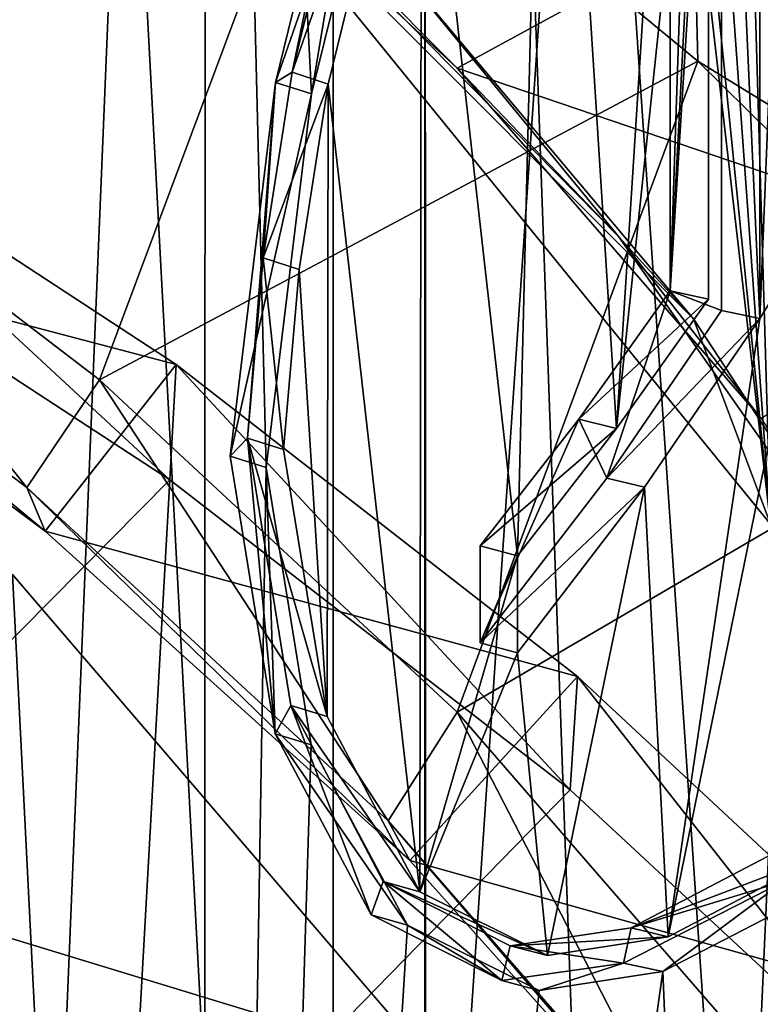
# Model space of a CAD drawing. Header units: millimetres. Extents: x -108 to 102, y -42 to 80.
# Tile 269 of 539: x -59.184 to -58.462, y 2.177 to 3.136. Entities that reach past the tile are written whole.
import ezdxf

# ---------------------------------------------------------------- set-up
doc = ezdxf.new("R2010")
doc.units = ezdxf.units.MM
doc.header["$LTSCALE"] = 81.481481
for name, color, linetype in [('1021', 7, 'CONTINUOUS'), ('1032', 7, 'CONTINUOUS'), ('1034', 7, 'CONTINUOUS'), ('1042', 7, 'CONTINUOUS'), ('1092', 7, 'CONTINUOUS'), ('1128', 7, 'CONTINUOUS'), ('1188', 7, 'CONTINUOUS'), ('1286', 7, 'CONTINUOUS'), ('1308', 7, 'CONTINUOUS'), ('1319', 7, 'CONTINUOUS'), ('1331', 7, 'CONTINUOUS'), ('1332', 7, 'CONTINUOUS'), ('1480', 7, 'CONTINUOUS'), ('1610', 7, 'CONTINUOUS'), ('1660', 7, 'CONTINUOUS'), ('1697', 7, 'CONTINUOUS'), ('1800', 7, 'CONTINUOUS'), ('1888', 7, 'CONTINUOUS'), ('1896', 7, 'CONTINUOUS'), ('2739', 7, 'CONTINUOUS'), ('2749', 7, 'CONTINUOUS'), ('2783', 7, 'CONTINUOUS'), ('2784', 7, 'CONTINUOUS'), ('820', 7, 'CONTINUOUS'), ('822', 7, 'CONTINUOUS'), ('845', 7, 'CONTINUOUS'), ('853', 7, 'CONTINUOUS'), ('856', 7, 'CONTINUOUS'), ('925', 7, 'CONTINUOUS'), ('976', 7, 'CONTINUOUS')]:
    doc.layers.add(name, color=color, linetype=linetype)

msp = doc.modelspace()

# ---------------------------------------------------------------- linework, layer by layer
at = {"layer": '1021', "color": 9, "linetype": 'CONTINUOUS'}
for points in [[(-58.46261, 3.66429, 222.85997), (-58.39599, 4.49465, 222.50864), (-58.46261, 2.84513, 223.43355), (-58.46261, 3.66429, 222.85997)], [(-58.46261, 2.84513, 223.43355), (-58.39599, 4.49465, 222.50864), (-58.41253, 2.92552, 223.54836), (-58.46261, 2.84513, 223.43355)], [(-58.66954, 3.80043, 222.14904), (-58.50949, 4.19627, 222.33629), (-58.60227, 2.73808, 223.07949), (-58.66954, 3.80043, 222.14904)], [(-58.50949, 4.19627, 222.33629), (-58.51261, 3.58865, 222.75196), (-58.60227, 2.73808, 223.07949), (-58.50949, 4.19627, 222.33629)], [(-58.66954, 3.80043, 222.14904), (-58.69883, 2.61383, 222.90204), (-58.79231, 3.44446, 222.08386), (-58.66954, 3.80043, 222.14904)], [(-58.69883, 2.61383, 222.90204), (-58.66954, 3.80043, 222.14904), (-58.60227, 2.73808, 223.07949), (-58.69883, 2.61383, 222.90204)], [(-58.60227, 2.73808, 223.07949), (-58.51261, 3.58865, 222.75196), (-58.51261, 2.86402, 223.25935), (-58.60227, 2.73808, 223.07949)], [(-58.88337, 3.07357, 222.12846), (-58.79231, 3.44446, 222.08386), (-58.79398, 2.28644, 222.89062), (-58.88337, 3.07357, 222.12846)], [(-58.79231, 3.44446, 222.08386), (-58.69883, 2.61383, 222.90204), (-58.79398, 2.28644, 222.89062), (-58.79231, 3.44446, 222.08386)], [(-58.91159, 2.89293, 222.19101), (-58.88337, 3.07357, 222.12846), (-58.8843, 2.45717, 222.55795), (-58.91159, 2.89293, 222.19101)], [(-58.8843, 2.45717, 222.55795), (-58.88337, 3.07357, 222.12846), (-58.79398, 2.28644, 222.89062), (-58.8843, 2.45717, 222.55795)], [(-58.55208, 2.24244, 223.57359), (-58.46261, 2.84513, 223.43355), (-58.41253, 2.92552, 223.54836), (-58.55208, 2.24244, 223.57359)], [(-58.39631, 2.32446, 224.02708), (-58.55208, 2.24244, 223.57359), (-58.41253, 2.92552, 223.54836), (-58.39631, 2.32446, 224.02708)], [(-58.92677, 2.71767, 222.27983), (-58.91159, 2.89293, 222.19101), (-58.8843, 2.45717, 222.55795), (-58.92677, 2.71767, 222.27983)], [(-58.57489, 2.68083, 223.1989), (-58.46261, 2.84513, 223.43355), (-58.55208, 2.24244, 223.57359), (-58.57489, 2.68083, 223.1989)], [(-58.69883, 2.51931, 222.96822), (-58.57489, 2.68083, 223.1989), (-58.66954, 2.22445, 223.25255), (-58.69883, 2.51931, 222.96822)], [(-58.66954, 2.22445, 223.25255), (-58.57489, 2.68083, 223.1989), (-58.55208, 2.24244, 223.57359), (-58.66954, 2.22445, 223.25255)], [(-58.69883, 2.61383, 222.90204), (-58.69883, 2.51931, 222.96822), (-58.79398, 2.28644, 222.89062), (-58.69883, 2.61383, 222.90204)], [(-58.79398, 2.28644, 222.89062), (-58.69883, 2.51931, 222.96822), (-58.66954, 2.22445, 223.25255), (-58.79398, 2.28644, 222.89062)]]:
    msp.add_3dface(points, dxfattribs=at)
at = {"layer": '1032', "color": 9, "linetype": 'CONTINUOUS'}
for points in [[(-58.84095, 3.45708, 222.06561), (-58.91849, 3.08548, 222.1435), (-58.93466, 3.0754, 222.11378), (-58.84095, 3.45708, 222.06561)], [(-58.82761, 3.45613, 222.09867), (-58.91849, 3.08548, 222.1435), (-58.84095, 3.45708, 222.06561), (-58.82761, 3.45613, 222.09867)], [(-58.91849, 3.08548, 222.1435), (-58.94673, 2.90436, 222.20633), (-58.93466, 3.0754, 222.11378), (-58.91849, 3.08548, 222.1435)], [(-58.93466, 3.0754, 222.11378), (-58.96183, 2.72872, 222.29561), (-58.97878, 2.71112, 222.27047), (-58.93466, 3.0754, 222.11378)], [(-58.94673, 2.90436, 222.20633), (-58.96183, 2.72872, 222.29561), (-58.93466, 3.0754, 222.11378), (-58.94673, 2.90436, 222.20633)], [(-58.97878, 2.71112, 222.27047), (-58.96183, 2.72872, 222.29561), (-58.93498, 2.44027, 222.55778), (-58.97878, 2.71112, 222.27047)], [(-58.96183, 2.72872, 222.29561), (-58.91948, 2.46786, 222.57369), (-58.93498, 2.44027, 222.55778), (-58.96183, 2.72872, 222.29561)], [(-58.93498, 2.44027, 222.55778), (-58.91948, 2.46786, 222.57369), (-58.84144, 2.26404, 222.89979), (-58.93498, 2.44027, 222.55778)], [(-58.91948, 2.46786, 222.57369), (-58.82964, 2.29651, 222.9057), (-58.84144, 2.26404, 222.89979), (-58.91948, 2.46786, 222.57369)], [(-58.58789, 2.25141, 223.58945), (-58.43419, 2.33182, 224.03759), (-58.43906, 2.29671, 224.0447), (-58.58789, 2.25141, 223.58945)], [(-58.84144, 2.26404, 222.89979), (-58.82964, 2.29651, 222.9057), (-58.71396, 2.19985, 223.26851), (-58.84144, 2.26404, 222.89979)], [(-58.82964, 2.29651, 222.9057), (-58.70597, 2.23392, 223.26608), (-58.71396, 2.19985, 223.26851), (-58.82964, 2.29651, 222.9057)], [(-58.5956, 2.21702, 223.59043), (-58.58789, 2.25141, 223.58945), (-58.43906, 2.29671, 224.0447), (-58.5956, 2.21702, 223.59043)], [(-58.70597, 2.23392, 223.26608), (-58.58789, 2.25141, 223.58945), (-58.5956, 2.21702, 223.59043), (-58.70597, 2.23392, 223.26608)], [(-58.71396, 2.19985, 223.26851), (-58.70597, 2.23392, 223.26608), (-58.5956, 2.21702, 223.59043), (-58.71396, 2.19985, 223.26851)]]:
    msp.add_3dface(points, dxfattribs=at)
at = {"layer": '1034', "color": 9, "linetype": 'CONTINUOUS'}
for points in [[(-58.94382, 2.69998, 222.25455), (-58.97878, 2.71112, 222.27047), (-58.93498, 2.44027, 222.55778), (-58.94382, 2.69998, 222.25455)], [(-58.89987, 2.42969, 222.5418), (-58.94382, 2.69998, 222.25455), (-58.93498, 2.44027, 222.55778), (-58.89987, 2.42969, 222.5418)], [(-58.80593, 2.25385, 222.88444), (-58.89987, 2.42969, 222.5418), (-58.93498, 2.44027, 222.55778), (-58.80593, 2.25385, 222.88444)], [(-58.80593, 2.25385, 222.88444), (-58.93498, 2.44027, 222.55778), (-58.84144, 2.26404, 222.89979), (-58.80593, 2.25385, 222.88444)], [(-58.80593, 2.25385, 222.88444), (-58.84144, 2.26404, 222.89979), (-58.71396, 2.19985, 223.26851), (-58.80593, 2.25385, 222.88444)], [(-58.67757, 2.19032, 223.2549), (-58.80593, 2.25385, 222.88444), (-58.71396, 2.19985, 223.26851), (-58.67757, 2.19032, 223.2549)]]:
    msp.add_3dface(points, dxfattribs=at)
at = {"layer": '1042', "color": 9, "linetype": 'CONTINUOUS'}
for points in [[(-58.55723, 2.2087, 223.58179), (-58.5956, 2.21702, 223.59043), (-58.43906, 2.29671, 224.0447), (-58.55723, 2.2087, 223.58179)], [(-58.4012, 2.2893, 224.03413), (-58.55723, 2.2087, 223.58179), (-58.43906, 2.29671, 224.0447), (-58.4012, 2.2893, 224.03413)], [(-58.67757, 2.19032, 223.2549), (-58.71396, 2.19985, 223.26851), (-58.5956, 2.21702, 223.59043), (-58.67757, 2.19032, 223.2549)], [(-58.55723, 2.2087, 223.58179), (-58.67757, 2.19032, 223.2549), (-58.5956, 2.21702, 223.59043), (-58.55723, 2.2087, 223.58179)]]:
    msp.add_3dface(points, dxfattribs=at)
at = {"layer": '1092', "color": 7, "linetype": 'CONTINUOUS', "true_color": 0x858787}
for points in [[(-58.87955, 3.3909, 232.10718), (-58.52297, 3.0961, 231.66442), (-58.52593, 3.2156, 231.58663), (-58.87955, 3.3909, 232.10718)], [(-58.52297, 3.0961, 231.66442), (-58.20812, 2.90228, 231.11684), (-58.52593, 3.2156, 231.58663), (-58.52297, 3.0961, 231.66442)], [(-58.52297, 3.0961, 231.66442), (-58.20636, 2.78354, 231.19578), (-58.20812, 2.90228, 231.11684), (-58.52297, 3.0961, 231.66442)]]:
    msp.add_3dface(points, dxfattribs=at)
at = {"layer": '1128', "color": 7, "linetype": 'CONTINUOUS', "true_color": 0x858787}
for points in [[(-59.10775, 3.41457, 231.3355), (-58.52593, 3.2156, 231.58663), (-58.75755, 3.08923, 230.84566), (-59.10775, 3.41457, 231.3355)], [(-58.52593, 3.2156, 231.58663), (-58.20812, 2.90228, 231.11684), (-58.75755, 3.08923, 230.84566), (-58.52593, 3.2156, 231.58663)], [(-59.46539, 3.0844, 233.195), (-59.03134, 2.80028, 232.76694), (-59.56694, 2.94138, 232.43123), (-59.46539, 3.0844, 233.195)], [(-58.75755, 3.08923, 230.84566), (-58.20812, 2.90228, 231.11684), (-58.46143, 2.7476, 230.33237), (-58.75755, 3.08923, 230.84566)], [(-59.56694, 2.94138, 232.43123), (-59.03134, 2.80028, 232.76694), (-59.15888, 2.63782, 231.97299), (-59.56694, 2.94138, 232.43123)], [(-59.03134, 2.80028, 232.76694), (-58.64019, 2.49637, 232.31012), (-59.15888, 2.63782, 231.97299), (-59.03134, 2.80028, 232.76694)], [(-59.15888, 2.63782, 231.97299), (-58.64019, 2.49637, 232.31012), (-58.80354, 2.31682, 231.48955), (-59.15888, 2.63782, 231.97299)], [(-58.64019, 2.49637, 232.31012), (-58.29466, 2.17446, 231.82716), (-58.80354, 2.31682, 231.48955), (-58.64019, 2.49637, 232.31012)], [(-58.80354, 2.31682, 231.48955), (-58.29466, 2.17446, 231.82716), (-58.50314, 1.98166, 230.98583), (-58.80354, 2.31682, 231.48955)], [(-59.46539, 2.26525, 233.76858), (-59.03134, 1.98113, 233.34052), (-59.55141, 2.11167, 232.98884), (-59.46539, 2.26525, 233.76858)]]:
    msp.add_3dface(points, dxfattribs=at)
at = {"layer": '1188', "color": 9, "linetype": 'CONTINUOUS'}
for points in [[(-58.91948, 2.46786, 222.57369), (-58.96183, 2.72872, 222.29561), (-58.8843, 2.45717, 222.55795), (-58.91948, 2.46786, 222.57369)], [(-58.96183, 2.72872, 222.29561), (-58.92677, 2.71767, 222.27983), (-58.8843, 2.45717, 222.55795), (-58.96183, 2.72872, 222.29561)], [(-58.82964, 2.29651, 222.9057), (-58.91948, 2.46786, 222.57369), (-58.79398, 2.28644, 222.89062), (-58.82964, 2.29651, 222.9057)], [(-58.91948, 2.46786, 222.57369), (-58.8843, 2.45717, 222.55795), (-58.79398, 2.28644, 222.89062), (-58.91948, 2.46786, 222.57369)], [(-58.70597, 2.23392, 223.26608), (-58.82964, 2.29651, 222.9057), (-58.66954, 2.22445, 223.25255), (-58.70597, 2.23392, 223.26608)], [(-58.82964, 2.29651, 222.9057), (-58.79398, 2.28644, 222.89062), (-58.66954, 2.22445, 223.25255), (-58.82964, 2.29651, 222.9057)]]:
    msp.add_3dface(points, dxfattribs=at)
at = {"layer": '1286', "color": 7, "linetype": 'CONTINUOUS', "true_color": 0x858787}
for points in [[(-59.10775, 3.41457, 231.3355), (-58.75755, 3.08923, 230.84566), (-59.11183, 3.44534, 231.17025), (-59.10775, 3.41457, 231.3355)], [(-59.11183, 3.44534, 231.17025), (-58.75755, 3.08923, 230.84566), (-58.59996, 2.92471, 230.38743), (-59.11183, 3.44534, 231.17025)], [(-58.75755, 3.08923, 230.84566), (-58.46143, 2.7476, 230.33237), (-58.59996, 2.92471, 230.38743), (-58.75755, 3.08923, 230.84566)], [(-59.17682, 2.68052, 231.82761), (-59.57857, 2.98487, 232.28716), (-59.15888, 2.63782, 231.97299), (-59.17682, 2.68052, 231.82761)], [(-59.57857, 2.98487, 232.28716), (-59.56694, 2.94138, 232.43123), (-59.15888, 2.63782, 231.97299), (-59.57857, 2.98487, 232.28716)], [(-58.59996, 2.92471, 230.38743), (-58.46143, 2.7476, 230.33237), (-58.2872, 2.47848, 229.7191), (-58.59996, 2.92471, 230.38743)], [(-58.82483, 2.35546, 231.33792), (-59.17682, 2.68052, 231.82761), (-58.80354, 2.31682, 231.48955), (-58.82483, 2.35546, 231.33792)], [(-59.17682, 2.68052, 231.82761), (-59.15888, 2.63782, 231.97299), (-58.80354, 2.31682, 231.48955), (-59.17682, 2.68052, 231.82761)], [(-58.52696, 2.01348, 230.82386), (-58.82483, 2.35546, 231.33792), (-58.50314, 1.98166, 230.98583), (-58.52696, 2.01348, 230.82386)], [(-58.82483, 2.35546, 231.33792), (-58.80354, 2.31682, 231.48955), (-58.50314, 1.98166, 230.98583), (-58.82483, 2.35546, 231.33792)]]:
    msp.add_3dface(points, dxfattribs=at)
at = {"layer": '1308', "color": 9, "linetype": 'CONTINUOUS'}
for points in [[(-58.51261, 2.86402, 223.25935), (-58.54988, 2.87235, 223.27126), (-58.63906, 2.74709, 223.09236), (-58.51261, 2.86402, 223.25935)], [(-58.60227, 2.73808, 223.07949), (-58.51261, 2.86402, 223.25935), (-58.63906, 2.74709, 223.09236), (-58.60227, 2.73808, 223.07949)], [(-58.60227, 2.73808, 223.07949), (-58.63906, 2.74709, 223.09236), (-58.7351, 2.6235, 222.91585), (-58.60227, 2.73808, 223.07949)], [(-58.69883, 2.61383, 222.90204), (-58.60227, 2.73808, 223.07949), (-58.7351, 2.6235, 222.91585), (-58.69883, 2.61383, 222.90204)]]:
    msp.add_3dface(points, dxfattribs=at)
at = {"layer": '1319', "color": 9, "linetype": 'CONTINUOUS'}
for points in [[(-58.80535, 3.44639, 222.05082), (-58.84095, 3.45708, 222.06561), (-58.93466, 3.0754, 222.11378), (-58.80535, 3.44639, 222.05082)], [(-58.89951, 3.06425, 222.09828), (-58.80535, 3.44639, 222.05082), (-58.93466, 3.0754, 222.11378), (-58.89951, 3.06425, 222.09828)], [(-58.89951, 3.06425, 222.09828), (-58.93466, 3.0754, 222.11378), (-58.97878, 2.71112, 222.27047), (-58.89951, 3.06425, 222.09828)], [(-58.94382, 2.69998, 222.25455), (-58.89951, 3.06425, 222.09828), (-58.97878, 2.71112, 222.27047), (-58.94382, 2.69998, 222.25455)]]:
    msp.add_3dface(points, dxfattribs=at)
at = {"layer": '1331', "color": 9, "linetype": 'CONTINUOUS'}
for points in [[(-58.7351, 2.52898, 222.98204), (-58.69883, 2.61383, 222.90204), (-58.7351, 2.6235, 222.91585), (-58.7351, 2.52898, 222.98204)], [(-58.69883, 2.51931, 222.96822), (-58.69883, 2.61383, 222.90204), (-58.7351, 2.52898, 222.98204), (-58.69883, 2.51931, 222.96822)]]:
    msp.add_3dface(points, dxfattribs=at)
at = {"layer": '1332', "color": 9, "linetype": 'CONTINUOUS'}
for points in [[(-58.46261, 3.66429, 222.85997), (-58.46261, 2.84513, 223.43355), (-58.50014, 3.67222, 222.8713), (-58.46261, 3.66429, 222.85997)], [(-58.50014, 3.67222, 222.8713), (-58.46261, 2.84513, 223.43355), (-58.50014, 2.85307, 223.44488), (-58.50014, 3.67222, 222.8713)]]:
    msp.add_3dface(points, dxfattribs=at)
at = {"layer": '1480', "color": 7, "linetype": 'CONTINUOUS', "true_color": 0x858787}
for points in [[(-59.47131, 2.15198, 233.85575), (-59.0375, 1.86869, 233.42892), (-59.46539, 2.26525, 233.76858), (-59.47131, 2.15198, 233.85575)], [(-59.0375, 1.86869, 233.42892), (-59.03134, 1.98113, 233.34052), (-59.46539, 2.26525, 233.76858), (-59.0375, 1.86869, 233.42892)]]:
    msp.add_3dface(points, dxfattribs=at)
at = {"layer": '1610', "color": 7, "linetype": 'CONTINUOUS'}
for points in [[(-59.00481, 3.32422, 230.84181), (-58.45231, 2.64461, 229.87124), (-58.89951, 6.51399, 228.37805), (-59.00481, 3.32422, 230.84181)], [(-58.89951, 6.51399, 228.37805), (-58.45231, 2.64461, 229.87124), (-58.80535, 6.13185, 228.42551), (-58.89951, 6.51399, 228.37805)], [(-58.80535, 6.13185, 228.42551), (-58.45231, 2.64461, 229.87124), (-58.67757, 5.76394, 228.35855), (-58.80535, 6.13185, 228.42551)], [(-58.67757, 5.76394, 228.35855), (-58.45231, 2.64461, 229.87124), (-58.53331, 5.41059, 228.19386), (-58.67757, 5.76394, 228.35855)], [(-59.00244, 5.06606, 220.4715), (-58.45107, 5.74532, 221.44158), (-58.89951, 3.06425, 222.09828), (-59.00244, 5.06606, 220.4715)], [(-58.89951, 3.06425, 222.09828), (-58.45107, 5.74532, 221.44158), (-58.80535, 3.44639, 222.05082), (-58.89951, 3.06425, 222.09828)], [(-58.53331, 5.41059, 228.19386), (-58.45231, 2.64461, 229.87124), (-58.40085, 5.06501, 227.99818), (-58.53331, 5.41059, 228.19386)], [(-59.00244, 5.06606, 220.4715), (-59.00481, -0.97761, 224.69817), (-59.75062, 4.45217, 219.59477), (-59.00244, 5.06606, 220.4715)], [(-59.00481, -0.97761, 224.69817), (-59.00244, 5.06606, 220.4715), (-58.94382, 2.69998, 222.25455), (-59.00481, -0.97761, 224.69817)], [(-58.94382, 2.69998, 222.25455), (-59.00244, 5.06606, 220.4715), (-58.89951, 3.06425, 222.09828), (-58.94382, 2.69998, 222.25455)], [(-59.00481, -0.97761, 224.69817), (-59.75467, -1.59185, 223.82093), (-59.75062, 4.45217, 219.59477), (-59.00481, -0.97761, 224.69817)], [(-58.89987, 2.42969, 222.5418), (-59.00481, -0.97761, 224.69817), (-58.94382, 2.69998, 222.25455), (-58.89987, 2.42969, 222.5418)], [(-58.80593, 2.25385, 222.88444), (-59.00481, -0.97761, 224.69817), (-58.89987, 2.42969, 222.5418), (-58.80593, 2.25385, 222.88444)], [(-58.4012, 2.2893, 224.03413), (-58.45231, -0.29801, 225.66874), (-58.55723, 2.2087, 223.58179), (-58.4012, 2.2893, 224.03413)], [(-58.67757, 2.19032, 223.2549), (-59.00481, -0.97761, 224.69817), (-58.80593, 2.25385, 222.88444), (-58.67757, 2.19032, 223.2549)], [(-58.45231, -0.29801, 225.66874), (-59.00481, -0.97761, 224.69817), (-58.55723, 2.2087, 223.58179), (-58.45231, -0.29801, 225.66874)], [(-58.55723, 2.2087, 223.58179), (-59.00481, -0.97761, 224.69817), (-58.67757, 2.19032, 223.2549), (-58.55723, 2.2087, 223.58179)]]:
    msp.add_3dface(points, dxfattribs=at)
at = {"layer": '1660', "color": 7, "linetype": 'CONTINUOUS', "true_color": 0x858787}
for points in [[(-59.47131, 2.97113, 233.28217), (-59.0375, 2.68784, 232.85534), (-59.46539, 3.0844, 233.195), (-59.47131, 2.97113, 233.28217)], [(-59.0375, 2.68784, 232.85534), (-59.03134, 2.80028, 232.76694), (-59.46539, 3.0844, 233.195), (-59.0375, 2.68784, 232.85534)], [(-59.0375, 2.68784, 232.85534), (-58.64748, 2.38572, 232.4012), (-59.03134, 2.80028, 232.76694), (-59.0375, 2.68784, 232.85534)], [(-58.64748, 2.38572, 232.4012), (-58.64019, 2.49637, 232.31012), (-59.03134, 2.80028, 232.76694), (-58.64748, 2.38572, 232.4012)], [(-58.64748, 2.38572, 232.4012), (-58.30311, 2.06628, 231.92193), (-58.64019, 2.49637, 232.31012), (-58.64748, 2.38572, 232.4012)], [(-58.30311, 2.06628, 231.92193), (-58.29466, 2.17446, 231.82716), (-58.64019, 2.49637, 232.31012), (-58.30311, 2.06628, 231.92193)]]:
    msp.add_3dface(points, dxfattribs=at)
at = {"layer": '1697', "color": 7, "linetype": 'CONTINUOUS', "true_color": 0x858787}
for points in [[(-58.77879, 2.11483, 230.50938), (-59.19083, 2.59557, 231.19595), (-59.59494, 2.36378, 230.86492), (-58.77879, 2.11483, 230.50938)], [(-58.77879, 2.11483, 230.50938), (-59.59494, 2.36378, 230.86492), (-59.28691, 1.99411, 230.33697), (-58.77879, 2.11483, 230.50938)]]:
    msp.add_3dface(points, dxfattribs=at)
at = {"layer": '1800', "color": 7, "linetype": 'CONTINUOUS', "true_color": 0x858787}
for points in [[(-58.82312, 3.19694, 230.74509), (-58.52725, 2.84499, 230.24248), (-59.00481, 3.32422, 230.84181), (-58.82312, 3.19694, 230.74509)], [(-59.00481, 3.32422, 230.84181), (-58.52725, 2.84499, 230.24248), (-58.45231, 2.64461, 229.87124), (-59.00481, 3.32422, 230.84181)], [(-58.52725, 2.84499, 230.24248), (-58.2872, 2.47848, 229.7191), (-58.45231, 2.64461, 229.87124), (-58.52725, 2.84499, 230.24248)]]:
    msp.add_3dface(points, dxfattribs=at)
at = {"layer": '1888', "color": 7, "linetype": 'CONTINUOUS', "true_color": 0x858787}
for points in [[(-59.11183, 3.44534, 231.17025), (-58.59996, 2.92471, 230.38743), (-58.82312, 3.19694, 230.74509), (-59.11183, 3.44534, 231.17025)], [(-58.59996, 2.92471, 230.38743), (-58.52725, 2.84499, 230.24248), (-58.82312, 3.19694, 230.74509), (-58.59996, 2.92471, 230.38743)], [(-58.59996, 2.92471, 230.38743), (-58.2872, 2.47848, 229.7191), (-58.52725, 2.84499, 230.24248), (-58.59996, 2.92471, 230.38743)]]:
    msp.add_3dface(points, dxfattribs=at)
at = {"layer": '1896', "color": 7, "linetype": 'CONTINUOUS', "true_color": 0x858787}
for points in [[(-59.54067, -0.69288, 234.17072), (-59.19083, 2.59557, 231.19595), (-58.99883, -1.21354, 233.42714), (-59.54067, -0.69288, 234.17072)], [(-59.19083, 2.59557, 231.19595), (-58.77879, 2.11483, 230.50938), (-58.99883, -1.21354, 233.42714), (-59.19083, 2.59557, 231.19595)]]:
    msp.add_3dface(points, dxfattribs=at)
at = {"layer": '2739', "color": 7, "linetype": 'CONTINUOUS', "true_color": 0xe6e6e6}
for points in [[(-58.87848, 19.66004, 222.26671), (-59.97209, 20.23748, 223.09137), (-58.87848, -0.24535, 236.20461), (-58.87848, 19.66004, 222.26671)], [(-58.87848, -0.24535, 236.20461), (-59.97209, 20.23748, 223.09137), (-59.97208, 0.33208, 237.02928), (-58.87848, -0.24535, 236.20461)], [(-57.9655, 18.98724, 221.30584), (-58.87848, 19.66004, 222.26671), (-57.9655, -0.91816, 235.24375), (-57.9655, 18.98724, 221.30584)], [(-57.9655, -0.91816, 235.24375), (-58.87848, 19.66004, 222.26671), (-58.87848, -0.24535, 236.20461), (-57.9655, -0.91816, 235.24375)], [(-58.87848, 12.66753, 212.28037), (-57.9655, 13.34034, 213.24123), (-58.87848, -7.23786, 226.21828), (-58.87848, 12.66753, 212.28037)], [(-58.87848, -7.23786, 226.21828), (-57.9655, 13.34034, 213.24123), (-57.9655, -6.56506, 227.17914), (-58.87848, -7.23786, 226.21828)], [(-59.97209, 12.0901, 211.4557), (-58.87848, 12.66753, 212.28037), (-59.97208, -7.8153, 225.39361), (-59.97209, 12.0901, 211.4557)], [(-59.97208, -7.8153, 225.39361), (-58.87848, 12.66753, 212.28037), (-58.87848, -7.23786, 226.21828), (-59.97208, -7.8153, 225.39361)]]:
    msp.add_3dface(points, dxfattribs=at)
at = {"layer": '2749', "color": 7, "linetype": 'CONTINUOUS', "true_color": 0xe6e6e6}
for points in [[(-59.56296, 11.23854, 226.8023), (-58.7894, 10.60499, 225.89749), (-59.56316, 2.14659, 233.1699), (-59.56296, 11.23854, 226.8023)], [(-59.56316, 2.14659, 233.1699), (-58.7894, 10.60499, 225.89749), (-59.15157, 1.83893, 232.73052), (-59.56316, 2.14659, 233.1699)], [(-59.15157, 1.83893, 232.73052), (-58.7894, 10.60499, 225.89749), (-58.7883, 1.51186, 232.26343), (-59.15157, 1.83893, 232.73052)], [(-58.7894, 10.60499, 225.89749), (-58.2177, 9.90265, 224.89445), (-58.7883, 1.51186, 232.26343), (-58.7894, 10.60499, 225.89749)], [(-58.7883, 1.51186, 232.26343), (-58.2177, 9.90265, 224.89445), (-58.47611, 1.16788, 231.77217), (-58.7883, 1.51186, 232.26343)], [(-58.47611, 1.16788, 231.77217), (-58.2177, 9.90265, 224.89445), (-58.21738, 0.80961, 231.2605), (-58.47611, 1.16788, 231.77217)], [(-58.2177, 6.86104, 220.55058), (-58.7894, 6.1587, 219.54754), (-58.21738, -2.2311, 226.91792), (-58.2177, 6.86104, 220.55058)], [(-58.7894, 6.1587, 219.54754), (-59.56296, 5.52514, 218.64272), (-58.7883, -2.93335, 225.915), (-58.7894, 6.1587, 219.54754)], [(-58.21738, -2.2311, 226.91792), (-58.7894, 6.1587, 219.54754), (-58.47611, -2.58938, 226.40625), (-58.21738, -2.2311, 226.91792)], [(-58.47611, -2.58938, 226.40625), (-58.7894, 6.1587, 219.54754), (-58.7883, -2.93335, 225.915), (-58.47611, -2.58938, 226.40625)], [(-59.15157, -3.26042, 225.4479), (-59.56296, 5.52514, 218.64272), (-59.56316, -3.56808, 225.00852), (-59.15157, -3.26042, 225.4479)], [(-58.7883, -2.93335, 225.915), (-59.56296, 5.52514, 218.64272), (-59.15157, -3.26042, 225.4479), (-58.7883, -2.93335, 225.915)]]:
    msp.add_3dface(points, dxfattribs=at)
at = {"layer": '2783', "color": 7, "linetype": 'CONTINUOUS', "true_color": 0x96918c}
for points in [[(-58.53008, 35.14717, 82.05), (-58.53008, 33.85283, 82.05), (87.5, -10.5, 82.05), (-58.53008, 35.14717, 82.05)], [(43.80124, 16.72087, 82.05), (-58.53008, 35.14717, 82.05), (87.5, -10.5, 82.05), (43.80124, 16.72087, 82.05)], [(-58.53008, 33.85283, 82.05), (-58.76797, 32.58342, 82.05), (87.5, -10.5, 82.05), (-58.53008, 33.85283, 82.05)], [(-58.76797, 32.58342, 82.05), (-59.23401, 31.3807, 82.05), (87.5, -10.5, 82.05), (-58.76797, 32.58342, 82.05)], [(-59.23401, 31.3807, 82.05), (-59.91309, 30.28291, 82.05), (87.5, -10.5, 82.05), (-59.23401, 31.3807, 82.05)], [(-59.91309, 30.28291, 82.05), (-60.78474, 29.32642, 82.05), (87.5, -10.5, 82.05), (-59.91309, 30.28291, 82.05)], [(-60.78474, 29.32642, 82.05), (-61.81638, 28.54806, 82.05), (87.5, -10.5, 82.05), (-60.78474, 29.32642, 82.05)], [(-61.81638, 28.54806, 82.05), (-62.97128, 27.9733, 82.05), (87.5, -10.5, 82.05), (-61.81638, 28.54806, 82.05)], [(-62.97128, 27.9733, 82.05), (-64.2102, 27.62001, 82.05), (87.5, -10.5, 82.05), (-62.97128, 27.9733, 82.05)], [(87.5, -10.5, 82.05), (-66.7898, 27.62001, 82.05), (-92.5, -10.5, 82.05), (87.5, -10.5, 82.05)], [(-65.5, 27.5, 82.05), (-66.7898, 27.62001, 82.05), (87.5, -10.5, 82.05), (-65.5, 27.5, 82.05)], [(-64.2102, 27.62001, 82.05), (-65.5, 27.5, 82.05), (87.5, -10.5, 82.05), (-64.2102, 27.62001, 82.05)]]:
    msp.add_3dface(points, dxfattribs=at)
at = {"layer": '2784', "color": 7, "linetype": 'CONTINUOUS', "true_color": 0x96918c}
for points in [[(-59.91309, 30.28291, 80.05), (33.78079, 35.62547, 80.05), (-92.5, -10.5, 80.05), (-59.91309, 30.28291, 80.05)], [(33.78079, 35.62547, 80.05), (33.78079, 33.37453, 80.05), (-92.5, -10.5, 80.05), (33.78079, 35.62547, 80.05)], [(33.78079, 33.37453, 80.05), (34.02364, 31.14433, 80.05), (-92.5, -10.5, 80.05), (33.78079, 33.37453, 80.05)], [(34.02364, 31.14433, 80.05), (34.50653, 28.94814, 80.05), (-92.5, -10.5, 80.05), (34.02364, 31.14433, 80.05)], [(34.50653, 28.94814, 80.05), (35.22445, 26.81932, 80.05), (-92.5, -10.5, 80.05), (34.50653, 28.94814, 80.05)], [(35.22445, 26.81932, 80.05), (36.16636, 24.78225, 80.05), (-92.5, -10.5, 80.05), (35.22445, 26.81932, 80.05)], [(36.16636, 24.78225, 80.05), (37.32685, 22.85395, 80.05), (-92.5, -10.5, 80.05), (36.16636, 24.78225, 80.05)], [(37.32685, 22.85395, 80.05), (38.6843, 21.06836, 80.05), (-92.5, -10.5, 80.05), (37.32685, 22.85395, 80.05)], [(38.6843, 21.06836, 80.05), (40.23146, 19.43455, 80.05), (-92.5, -10.5, 80.05), (38.6843, 21.06836, 80.05)], [(40.23146, 19.43455, 80.05), (41.94283, 17.98163, 80.05), (-92.5, -10.5, 80.05), (40.23146, 19.43455, 80.05)], [(41.94283, 17.98163, 80.05), (43.80124, 16.72087, 80.05), (-92.5, -10.5, 80.05), (41.94283, 17.98163, 80.05)], [(43.80124, 16.72087, 80.05), (45.78889, 15.66758, 80.05), (-92.5, -10.5, 80.05), (43.80124, 16.72087, 80.05)], [(45.78889, 15.66758, 80.05), (47.87263, 14.83715, 80.05), (-92.5, -10.5, 80.05), (45.78889, 15.66758, 80.05)], [(47.87263, 14.83715, 80.05), (50.0414, 14.23486, 80.05), (-92.5, -10.5, 80.05), (47.87263, 14.83715, 80.05)], [(50.0414, 14.23486, 80.05), (52.24916, 13.87287, 80.05), (-92.5, -10.5, 80.05), (50.0414, 14.23486, 80.05)], [(54.5, 13.75, 80.05), (56.75084, 13.87287, 80.05), (-92.5, -10.5, 80.05), (54.5, 13.75, 80.05)], [(-92.5, -10.5, 80.05), (56.75084, 13.87287, 80.05), (87.5, -10.5, 80.05), (-92.5, -10.5, 80.05)], [(52.24916, 13.87287, 80.05), (54.5, 13.75, 80.05), (-92.5, -10.5, 80.05), (52.24916, 13.87287, 80.05)]]:
    msp.add_3dface(points, dxfattribs=at)
at = {"layer": '820', "color": 9, "linetype": 'CONTINUOUS'}
for points in [[(-58.43419, 2.33182, 224.03759), (-58.58789, 2.25141, 223.58945), (-58.39631, 2.32446, 224.02708), (-58.43419, 2.33182, 224.03759)], [(-58.58789, 2.25141, 223.58945), (-58.55208, 2.24244, 223.57359), (-58.39631, 2.32446, 224.02708), (-58.58789, 2.25141, 223.58945)], [(-58.58789, 2.25141, 223.58945), (-58.70597, 2.23392, 223.26608), (-58.55208, 2.24244, 223.57359), (-58.58789, 2.25141, 223.58945)], [(-58.70597, 2.23392, 223.26608), (-58.66954, 2.22445, 223.25255), (-58.55208, 2.24244, 223.57359), (-58.70597, 2.23392, 223.26608)]]:
    msp.add_3dface(points, dxfattribs=at)
at = {"layer": '822', "color": 7, "linetype": 'CONTINUOUS', "true_color": 0x858787}
for points in [[(-59.27251, 3.66634, 232.52171), (-59.50377, 3.0895, 232.23148), (-58.87955, 3.3909, 232.10718), (-59.27251, 3.66634, 232.52171)], [(-59.50377, 3.0895, 232.23148), (-59.10615, 2.7856, 231.77288), (-58.87955, 3.3909, 232.10718), (-59.50377, 3.0895, 232.23148)], [(-58.87955, 3.3909, 232.10718), (-59.10615, 2.7856, 231.77288), (-58.52297, 3.0961, 231.66442), (-58.87955, 3.3909, 232.10718)], [(-59.10615, 2.7856, 231.77288), (-58.75756, 2.4615, 231.28492), (-58.52297, 3.0961, 231.66442), (-59.10615, 2.7856, 231.77288)], [(-58.52297, 3.0961, 231.66442), (-58.75756, 2.4615, 231.28492), (-58.20636, 2.78354, 231.19578), (-58.52297, 3.0961, 231.66442)], [(-59.47131, 2.97113, 233.28217), (-59.47232, 2.24829, 232.77174), (-59.0375, 2.68784, 232.85534), (-59.47131, 2.97113, 233.28217)], [(-58.75756, 2.4615, 231.28492), (-58.46181, 2.12046, 230.77251), (-58.20636, 2.78354, 231.19578), (-58.75756, 2.4615, 231.28492)], [(-59.47232, 2.24829, 232.77174), (-59.07922, 1.94362, 232.31206), (-59.0375, 2.68784, 232.85534), (-59.47232, 2.24829, 232.77174)], [(-59.0375, 2.68784, 232.85534), (-59.07922, 1.94362, 232.31206), (-58.64748, 2.38572, 232.4012), (-59.0375, 2.68784, 232.85534)], [(-58.64748, 2.38572, 232.4012), (-59.07922, 1.94362, 232.31206), (-58.30311, 2.06628, 231.92193), (-58.64748, 2.38572, 232.4012)]]:
    msp.add_3dface(points, dxfattribs=at)
at = {"layer": '845', "color": 9, "linetype": 'CONTINUOUS'}
for points in [[(-58.5247, 3.63454, 222.81749), (-58.50014, 3.67222, 222.8713), (-58.54988, 2.87235, 223.27126), (-58.5247, 3.63454, 222.81749)], [(-58.50014, 3.67222, 222.8713), (-58.50014, 2.85307, 223.44488), (-58.54988, 2.87235, 223.27126), (-58.50014, 3.67222, 222.8713)], [(-58.54988, 3.59699, 222.76386), (-58.5247, 3.63454, 222.81749), (-58.54988, 2.87235, 223.27126), (-58.54988, 3.59699, 222.76386)], [(-58.54988, 2.87235, 223.27126), (-58.61182, 2.68964, 223.21148), (-58.63906, 2.74709, 223.09236), (-58.54988, 2.87235, 223.27126)], [(-58.50014, 2.85307, 223.44488), (-58.61182, 2.68964, 223.21148), (-58.54988, 2.87235, 223.27126), (-58.50014, 2.85307, 223.44488)], [(-58.61182, 2.68964, 223.21148), (-58.7351, 2.52898, 222.98204), (-58.63906, 2.74709, 223.09236), (-58.61182, 2.68964, 223.21148)], [(-58.63906, 2.74709, 223.09236), (-58.7351, 2.52898, 222.98204), (-58.7351, 2.6235, 222.91585), (-58.63906, 2.74709, 223.09236)]]:
    msp.add_3dface(points, dxfattribs=at)
at = {"layer": '853', "color": 9, "linetype": 'CONTINUOUS'}
for points in [[(-58.91849, 3.08548, 222.1435), (-58.82761, 3.45613, 222.09867), (-58.79231, 3.44446, 222.08386), (-58.91849, 3.08548, 222.1435)], [(-58.91849, 3.08548, 222.1435), (-58.79231, 3.44446, 222.08386), (-58.88337, 3.07357, 222.12846), (-58.91849, 3.08548, 222.1435)], [(-58.94673, 2.90436, 222.20633), (-58.91849, 3.08548, 222.1435), (-58.88337, 3.07357, 222.12846), (-58.94673, 2.90436, 222.20633)], [(-58.94673, 2.90436, 222.20633), (-58.88337, 3.07357, 222.12846), (-58.91159, 2.89293, 222.19101), (-58.94673, 2.90436, 222.20633)], [(-58.96183, 2.72872, 222.29561), (-58.94673, 2.90436, 222.20633), (-58.92677, 2.71767, 222.27983), (-58.96183, 2.72872, 222.29561)], [(-58.94673, 2.90436, 222.20633), (-58.91159, 2.89293, 222.19101), (-58.92677, 2.71767, 222.27983), (-58.94673, 2.90436, 222.20633)]]:
    msp.add_3dface(points, dxfattribs=at)
at = {"layer": '856', "color": 9, "linetype": 'CONTINUOUS'}
for points in [[(-58.51261, 3.58865, 222.75196), (-58.54988, 3.59699, 222.76386), (-58.54988, 2.87235, 223.27126), (-58.51261, 3.58865, 222.75196)], [(-58.51261, 2.86402, 223.25935), (-58.51261, 3.58865, 222.75196), (-58.54988, 2.87235, 223.27126), (-58.51261, 2.86402, 223.25935)]]:
    msp.add_3dface(points, dxfattribs=at)
at = {"layer": '925', "color": 7, "linetype": 'CONTINUOUS', "true_color": 0x858787}
for points in [[(-59.57857, 2.98487, 232.28716), (-59.17682, 2.68052, 231.82761), (-59.50377, 3.0895, 232.23148), (-59.57857, 2.98487, 232.28716)], [(-59.50377, 3.0895, 232.23148), (-59.17682, 2.68052, 231.82761), (-59.10615, 2.7856, 231.77288), (-59.50377, 3.0895, 232.23148)], [(-59.17682, 2.68052, 231.82761), (-58.82483, 2.35546, 231.33792), (-59.10615, 2.7856, 231.77288), (-59.17682, 2.68052, 231.82761)], [(-59.10615, 2.7856, 231.77288), (-58.82483, 2.35546, 231.33792), (-58.75756, 2.4615, 231.28492), (-59.10615, 2.7856, 231.77288)], [(-58.82483, 2.35546, 231.33792), (-58.52696, 2.01348, 230.82386), (-58.75756, 2.4615, 231.28492), (-58.82483, 2.35546, 231.33792)], [(-58.75756, 2.4615, 231.28492), (-58.52696, 2.01348, 230.82386), (-58.46181, 2.12046, 230.77251), (-58.75756, 2.4615, 231.28492)], [(-59.47232, 2.24829, 232.77174), (-59.46395, 2.08464, 232.7382), (-59.07922, 1.94362, 232.31206), (-59.47232, 2.24829, 232.77174)]]:
    msp.add_3dface(points, dxfattribs=at)
at = {"layer": '976', "color": 9, "linetype": 'CONTINUOUS'}
for points in [[(-58.50014, 2.85307, 223.44488), (-58.46261, 2.84513, 223.43355), (-58.61182, 2.68964, 223.21148), (-58.50014, 2.85307, 223.44488)], [(-58.46261, 2.84513, 223.43355), (-58.57489, 2.68083, 223.1989), (-58.61182, 2.68964, 223.21148), (-58.46261, 2.84513, 223.43355)], [(-58.57489, 2.68083, 223.1989), (-58.7351, 2.52898, 222.98204), (-58.61182, 2.68964, 223.21148), (-58.57489, 2.68083, 223.1989)], [(-58.57489, 2.68083, 223.1989), (-58.69883, 2.51931, 222.96822), (-58.7351, 2.52898, 222.98204), (-58.57489, 2.68083, 223.1989)]]:
    msp.add_3dface(points, dxfattribs=at)

doc.saveas('drawing.dxf')
